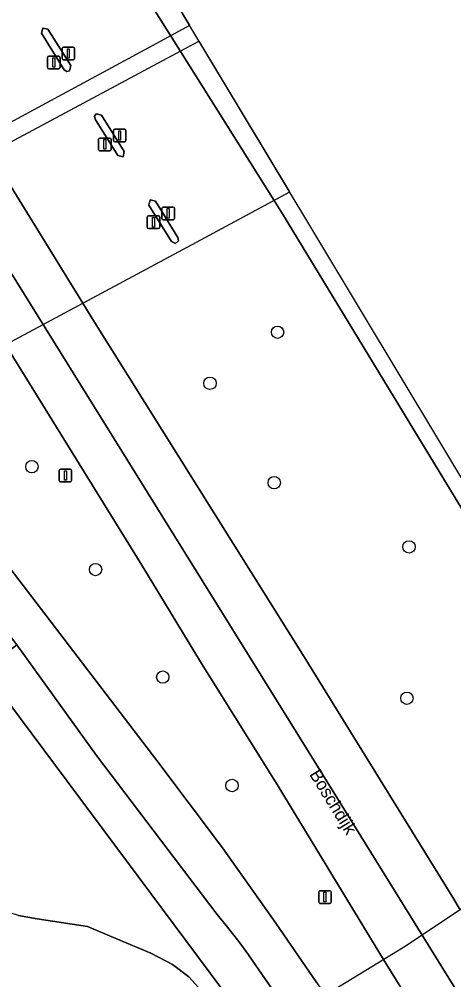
# Model space of a CAD drawing. Extents: x 156702 to 158052, y 387630 to 388992.
# Drawn here: x 157800.1 to 157834.5, y 388817.3 to 388893.3 of the extents above; entities that cross this region are included whole.
import ezdxf

# ---------------------------------------------------------------- set-up
doc = ezdxf.new("R2010")
doc.units = 0
for name, color, linetype in [('IMGEO_Berm_groen', 7, 'Continuous'), ('IMGEO_Boom', 7, 'Continuous'), ('IMGEO_Fietspad_gesloten', 7, 'Continuous'), ('IMGEO_Lichtmast', 7, 'Continuous'), ('IMGEO_Openbare_ruimte_label', 7, 'Continuous'), ('IMGEO_Pijler', 7, 'Continuous'), ('IMGEO_Rijbaan_autosnelweg', 7, 'Continuous'), ('IMGEO_Rijbaan_regionaal_gesloten', 7, 'Continuous')]:
    doc.layers.add(name, color=color, linetype=linetype)

msp = doc.modelspace()

# ---------------------------------------------------------------- linework, layer by layer
at = {"layer": 'IMGEO_Berm_groen'}
for points in [[(157840.176, 388846.292), (157820.942, 388877.924), (157820.283, 388878.972), (157812.081, 388892.017), (157804.565, 388903.97), (157804.044, 388904.798), (157787.134, 388931.218), (157778.094, 388944.889), (157773.225, 388952.576), (157759.693, 388944.021), (157761.361, 388941.424), (157769.538, 388928.136), (157789.072, 388896.763), (157789.601, 388895.91), (157797.05, 388883.898), (157805.142, 388870.85), (157805.808, 388869.777), (157822.659, 388842.861), (157834.34, 388823.935), (157835.009, 388822.849)], [(157817.068, 388815.356), (157797.32, 388841.796), (157799.901, 388843.801), (157799.585, 388844.221), (157797.006, 388842.216), (157784.861, 388858.502), (157767.659, 388885.603), (157753.946, 388910.982)], [(157768.806, 388896.921), (157773.636, 388888.478), (157774.204, 388887.578), (157781.862, 388875.69), (157790.153, 388862.82), (157790.855, 388861.729), (157796.707, 388853.313), (157810.994, 388834.654), (157816.189, 388827.748), (157820.411, 388821.79), (157823.654, 388817.054), (157824.317, 388816.053), (157826.373, 388812.949), (157832.606, 388802.086), (157833.335, 388800.776), (157834.418, 388798.83), (157837.213, 388791.892)], [(157837.471, 388805.145), (157828.95, 388818.9), (157828.282, 388819.996), (157820.601, 388832.617), (157814.44, 388842.454), (157809.82, 388850.121), (157799.686, 388866.482), (157799.012, 388867.574), (157790.965, 388880.609), (157783.538, 388892.639), (157783.003, 388893.506)], [(157820.972, 388815.352), (157819.081, 388818.094), (157818.251, 388819.282), (157817.481, 388820.326), (157816.496, 388821.586), (157815.767, 388822.471), (157806.22, 388835.051), (157799.901, 388843.801), (157797.32, 388841.796), (157817.068, 388815.356), (157827.829, 388797.496), (157828.109, 388797.032), (157833.647, 388783.169), (157834.077, 388784.172), (157834.304, 388787.68), (157834.068, 388790.93)], [(157814.523, 388816.44), (157813.532, 388817.537), (157812.227, 388818.505), (157810.533, 388819.41), (157807.762, 388820.568), (157805.503, 388821.516), (157801.529, 388822.127), (157800.042, 388822.389), (157798.873, 388822.769), (157799.077, 388820.934), (157796.726, 388820.728), (157794.059, 388823.737), (157791.483, 388823.62), (157788.881, 388822.93), (157783.571, 388820.642), (157778.022, 388817.858), (157771.387, 388814.238)], [(157800.042, 388822.389), (157801.529, 388822.127), (157805.503, 388821.516), (157807.762, 388820.568), (157810.533, 388819.41), (157812.227, 388818.505), (157813.532, 388817.537), (157814.523, 388816.44)]]:
    msp.add_lwpolyline(points, dxfattribs=at)
for points in [[(157803.67, 388889.32), (157801.86, 388892.21), (157801.96, 388892.62), (157802.37, 388892.53), (157804.18, 388889.64), (157804.08, 388889.23), (157803.88, 388889.18)], [(157807.91, 388882.52), (157806.11, 388885.4), (157806.07, 388885.65), (157806.2, 388885.82), (157806.62, 388885.72), (157808.42, 388882.84), (157808.33, 388882.42)], [(157812.16, 388875.72), (157810.37, 388878.61), (157810.46, 388879.03), (157810.88, 388878.93), (157812.67, 388876.04), (157812.71, 388875.79), (157812.46, 388875.58)]]:
    msp.add_lwpolyline(points, close=True, dxfattribs=at)
at = {"layer": 'IMGEO_Boom'}
for centre in [(157820.554, 388868.547), (157815.203, 388864.504), (157801.101, 388857.906), (157820.286, 388856.639), (157830.961, 388851.561), (157806.144, 388849.765), (157811.462, 388841.255), (157830.797, 388839.577), (157816.947, 388832.676)]:
    msp.add_circle(centre, 0.489, dxfattribs=at)
at = {"layer": 'IMGEO_Fietspad_gesloten'}
for points in [[(157765.2, 388896.263), (157769.267, 388889.129), (157770.689, 388886.897), (157771.268, 388885.987), (157778.859, 388874.068), (157787.077, 388861.164), (157787.774, 388860.07), (157789.533, 388857.308), (157799.585, 388844.221), (157799.901, 388843.801), (157806.22, 388835.051), (157815.767, 388822.471), (157816.496, 388821.586), (157817.481, 388820.326), (157818.251, 388819.282), (157819.081, 388818.094), (157820.972, 388815.352)], [(157823.654, 388817.054), (157820.411, 388821.79), (157816.189, 388827.748), (157810.994, 388834.654), (157796.707, 388853.313), (157790.855, 388861.729), (157790.153, 388862.82), (157781.862, 388875.69), (157774.204, 388887.578), (157773.636, 388888.478), (157768.806, 388896.921)]]:
    msp.add_lwpolyline(points, dxfattribs=at)
at = {"layer": 'IMGEO_Lichtmast'}
for p, q in [((157803.493, 388890.201), (157803.493, 388891.001)), ((157803.493, 388891.001), (157803.493, 388890.201)), ((157803.593, 388891.101), (157804.383, 388891.101)), ((157804.383, 388891.101), (157803.593, 388891.101)), ((157804.483, 388891.001), (157804.483, 388890.201)), ((157804.483, 388890.201), (157804.483, 388891.001)), ((157802.34, 388889.493), (157802.34, 388890.293)), ((157802.34, 388890.293), (157802.34, 388889.493)), ((157802.44, 388890.393), (157803.23, 388890.393)), ((157803.23, 388890.393), (157802.44, 388890.393)), ((157803.33, 388890.293), (157803.33, 388889.493)), ((157803.33, 388889.493), (157803.33, 388890.293)), ((157803.23, 388889.393), (157802.44, 388889.393)), ((157802.44, 388889.393), (157803.23, 388889.393)), ((157804.383, 388890.101), (157803.593, 388890.101)), ((157803.593, 388890.101), (157804.383, 388890.101)), ((157807.56, 388883.713), (157807.56, 388884.513)), ((157807.56, 388884.513), (157807.56, 388883.713)), ((157807.66, 388884.613), (157808.45, 388884.613)), ((157808.45, 388884.613), (157807.66, 388884.613)), ((157808.55, 388884.513), (157808.55, 388883.713)), ((157808.55, 388883.713), (157808.55, 388884.513)), ((157806.386, 388883.013), (157806.386, 388883.813)), ((157806.386, 388883.813), (157806.386, 388883.013)), ((157806.486, 388883.913), (157807.276, 388883.913)), ((157807.276, 388883.913), (157806.486, 388883.913)), ((157807.376, 388883.813), (157807.376, 388883.013)), ((157807.376, 388883.013), (157807.376, 388883.813)), ((157808.45, 388883.613), (157807.66, 388883.613)), ((157807.66, 388883.613), (157808.45, 388883.613)), ((157807.276, 388882.913), (157806.486, 388882.913)), ((157806.486, 388882.913), (157807.276, 388882.913)), ((157811.395, 388877.553), (157811.395, 388878.353)), ((157811.395, 388878.353), (157811.395, 388877.553)), ((157811.495, 388878.453), (157812.285, 388878.453)), ((157812.285, 388878.453), (157811.495, 388878.453)), ((157812.385, 388878.353), (157812.385, 388877.553)), ((157812.385, 388877.553), (157812.385, 388878.353)), ((157810.237, 388876.847), (157810.237, 388877.647)), ((157810.237, 388877.647), (157810.237, 388876.847)), ((157810.337, 388877.747), (157811.127, 388877.747)), ((157811.127, 388877.747), (157810.337, 388877.747)), ((157811.227, 388877.647), (157811.227, 388876.847)), ((157811.227, 388876.847), (157811.227, 388877.647)), ((157812.285, 388877.453), (157811.495, 388877.453)), ((157811.495, 388877.453), (157812.285, 388877.453)), ((157811.127, 388876.747), (157810.337, 388876.747)), ((157810.337, 388876.747), (157811.127, 388876.747)), ((157803.261, 388856.803), (157803.261, 388857.603)), ((157803.261, 388857.603), (157803.261, 388856.803)), ((157803.361, 388857.703), (157804.151, 388857.703)), ((157804.151, 388857.703), (157803.361, 388857.703)), ((157804.251, 388857.603), (157804.251, 388856.803)), ((157804.251, 388856.803), (157804.251, 388857.603)), ((157804.151, 388856.703), (157803.361, 388856.703)), ((157803.361, 388856.703), (157804.151, 388856.703)), ((157823.809, 388823.451), (157823.809, 388824.251)), ((157823.809, 388824.251), (157823.809, 388823.451)), ((157823.909, 388824.351), (157824.699, 388824.351)), ((157824.699, 388824.351), (157823.909, 388824.351)), ((157824.799, 388824.251), (157824.799, 388823.451)), ((157824.799, 388823.451), (157824.799, 388824.251)), ((157824.699, 388823.351), (157823.909, 388823.351)), ((157823.909, 388823.351), (157824.699, 388823.351))]:
    msp.add_line(p, q, dxfattribs=at)
for points in [[(157803.913, 388890.976), (157804.063, 388890.976), (157804.063, 388890.226), (157803.913, 388890.226), (157803.913, 388890.976)], [(157802.76, 388890.268), (157802.91, 388890.268), (157802.91, 388889.518), (157802.76, 388889.518), (157802.76, 388890.268)], [(157807.98, 388884.488), (157808.13, 388884.488), (157808.13, 388883.738), (157807.98, 388883.738), (157807.98, 388884.488)], [(157806.806, 388883.788), (157806.956, 388883.788), (157806.956, 388883.038), (157806.806, 388883.038), (157806.806, 388883.788)], [(157811.815, 388878.328), (157811.965, 388878.328), (157811.965, 388877.578), (157811.815, 388877.578), (157811.815, 388878.328)], [(157810.657, 388877.622), (157810.807, 388877.622), (157810.807, 388876.872), (157810.657, 388876.872), (157810.657, 388877.622)], [(157803.681, 388857.578), (157803.831, 388857.578), (157803.831, 388856.828), (157803.681, 388856.828), (157803.681, 388857.578)], [(157824.229, 388824.226), (157824.379, 388824.226), (157824.379, 388823.476), (157824.229, 388823.476), (157824.229, 388824.226)]]:
    msp.add_lwpolyline(points, dxfattribs=at)
for centre, start, end in [((157803.593, 388891.001), 90, 180), ((157803.593, 388891.001), 90, 180), ((157804.383, 388891.001), 0, 90), ((157804.383, 388891.001), 360, 90), ((157802.44, 388890.293), 90, 180), ((157802.44, 388890.293), 90, 180), ((157803.23, 388890.293), 0, 90), ((157803.23, 388890.293), 360, 90), ((157803.593, 388890.201), 180, 270), ((157803.593, 388890.201), 180, 270), ((157804.383, 388890.201), 270, 0), ((157804.383, 388890.201), 270, 0), ((157802.44, 388889.493), 180, 270), ((157802.44, 388889.493), 180, 270), ((157803.23, 388889.493), 270, 0), ((157803.23, 388889.493), 270, 0), ((157807.66, 388884.513), 90, 180), ((157807.66, 388884.513), 90, 180), ((157808.45, 388884.513), 0, 90), ((157808.45, 388884.513), 360, 90), ((157806.486, 388883.813), 90, 180), ((157806.486, 388883.813), 90, 180), ((157807.276, 388883.813), 0, 90), ((157807.276, 388883.813), 360, 90), ((157807.66, 388883.713), 180, 270), ((157807.66, 388883.713), 180, 270), ((157808.45, 388883.713), 270, 0), ((157808.45, 388883.713), 270, 0), ((157806.486, 388883.013), 180, 270), ((157806.486, 388883.013), 180, 270), ((157807.276, 388883.013), 270, 0), ((157807.276, 388883.013), 270, 0), ((157811.495, 388878.353), 90, 180), ((157811.495, 388878.353), 90, 180), ((157812.285, 388878.353), 0, 90), ((157812.285, 388878.353), 360, 90), ((157810.337, 388877.647), 90, 180), ((157810.337, 388877.647), 90, 180), ((157811.127, 388877.647), 0, 90), ((157811.127, 388877.647), 360, 90), ((157811.495, 388877.553), 180, 270), ((157811.495, 388877.553), 180, 270), ((157812.285, 388877.553), 270, 0), ((157812.285, 388877.553), 270, 0), ((157810.337, 388876.847), 180, 270), ((157810.337, 388876.847), 180, 270), ((157811.127, 388876.847), 270, 0), ((157811.127, 388876.847), 270, 0), ((157803.361, 388857.603), 90, 180), ((157803.361, 388857.603), 90, 180), ((157804.151, 388857.603), 0, 90), ((157804.151, 388857.603), 360, 90), ((157803.361, 388856.803), 180, 270), ((157803.361, 388856.803), 180, 270), ((157804.151, 388856.803), 270, 0), ((157804.151, 388856.803), 270, 0), ((157823.909, 388824.251), 90, 180), ((157823.909, 388824.251), 90, 180), ((157824.699, 388824.251), 0, 90), ((157824.699, 388824.251), 360, 90), ((157823.909, 388823.451), 180, 270), ((157823.909, 388823.451), 180, 270), ((157824.699, 388823.451), 270, 0), ((157824.699, 388823.451), 270, 0)]:
    msp.add_arc(centre, 0.1, start, end, dxfattribs=at)
at = {"layer": 'IMGEO_Pijler'}
for points in [[(157802.37, 388892.53), (157801.96, 388892.62), (157801.86, 388892.21), (157803.67, 388889.32), (157803.88, 388889.18), (157804.08, 388889.23), (157804.18, 388889.64)], [(157806.62, 388885.72), (157806.2, 388885.82), (157806.07, 388885.65), (157806.11, 388885.4), (157807.91, 388882.52), (157808.33, 388882.42), (157808.42, 388882.84)], [(157810.88, 388878.93), (157810.46, 388879.03), (157810.37, 388878.61), (157812.16, 388875.72), (157812.46, 388875.58), (157812.71, 388875.79), (157812.67, 388876.04)]]:
    msp.add_lwpolyline(points, close=True, dxfattribs=at)
at = {"layer": 'IMGEO_Rijbaan_autosnelweg'}
for points in [[(157806.125, 388904.81), (157785.124, 388893.499), (157761.117, 388880.483), (157758.468, 388879.06), (157760.774, 388875.356), (157762.781, 388872.131), (157764.717, 388869.022), (157765.925, 388867.082), (157784.428, 388877.076), (157811.333, 388891.617), (157813.607, 388892.835), (157811.033, 388897.12)], [(157821.53, 388879.645), (157814.355, 388891.591), (157786.45, 388876.659), (157766.644, 388865.927), (157767.797, 388864.075), (157769.749, 388860.939), (157771.682, 388857.833), (157774.02, 388854.078), (157777.369, 388855.936), (157795.08, 388865.473), (157814.142, 388875.66)], [(157849.407, 388833.24), (157848.157, 388832.315), (157843.882, 388829.046), (157839.356, 388825.835), (157834.771, 388822.686), (157830.53, 388819.864), (157825.519, 388816.808), (157822.08, 388814.648), (157817.316, 388811.9), (157811.813, 388808.864), (157808.026, 388806.823), (157810.766, 388802.33), (157812.638, 388799.26), (157814.536, 388796.149), (157816.583, 388792.792), (157824.81, 388797.408), (157832.606, 388802.086), (157839.837, 388806.633), (157846.62, 388811.253), (157852.475, 388815.346), (157857.842, 388819.199)]]:
    msp.add_lwpolyline(points, close=True, dxfattribs=at)
at = {"layer": 'IMGEO_Rijbaan_regionaal_gesloten'}
msp.add_lwpolyline([(157849.407, 388833.24), (157811.033, 388897.12), (157774.945, 388953.664), (157773.225, 388952.576), (157778.094, 388944.889), (157787.134, 388931.218), (157804.044, 388904.798), (157804.565, 388903.97), (157812.081, 388892.017), (157820.283, 388878.972), (157820.942, 388877.924), (157840.176, 388846.292), (157847.773, 388833.578), (157848.412, 388832.504)], close=True, dxfattribs=at)
for points in [[(157835.009, 388822.849), (157834.34, 388823.935), (157822.659, 388842.861), (157805.808, 388869.777), (157805.142, 388870.85), (157797.05, 388883.898), (157789.601, 388895.91), (157789.072, 388896.763), (157769.538, 388928.136), (157761.361, 388941.424), (157759.693, 388944.021), (157756.722, 388942.143), (157772.262, 388916.961), (157785.715, 388895.328), (157802.809, 388867.842), (157803.887, 388866.108), (157822.646, 388835.943), (157831.327, 388821.937), (157841.224, 388805.971)], [(157841.224, 388805.971), (157831.327, 388821.937), (157822.646, 388835.943), (157803.887, 388866.108), (157802.809, 388867.842), (157785.715, 388895.328), (157772.262, 388916.961), (157756.722, 388942.143), (157753.64, 388940.195), (157783.003, 388893.506), (157783.538, 388892.639), (157790.965, 388880.609), (157799.012, 388867.574), (157799.686, 388866.482), (157809.82, 388850.121), (157814.44, 388842.454), (157820.601, 388832.617), (157828.282, 388819.996), (157828.95, 388818.9), (157837.471, 388805.145)]]:
    msp.add_lwpolyline(points, dxfattribs=at)

# ---------------------------------------------------------------- texts
at = {"layer": 'IMGEO_Openbare_ruimte_label'}
msp.add_text('Boschdijk', height=1, rotation=301.59249, dxfattribs=at).set_placement((157823.037, 388833.561))

doc.saveas('drawing.dxf')
